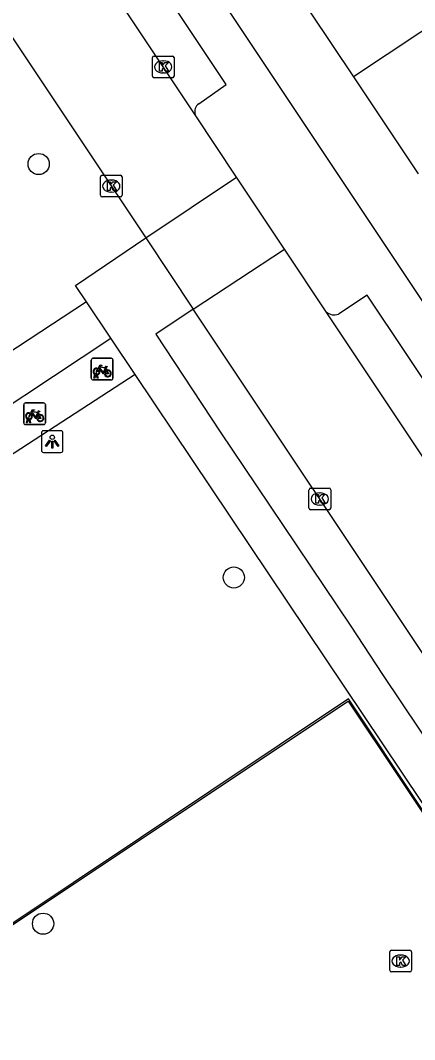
# Model space of a CAD drawing. Extents: x 158352 to 159489, y 383828 to 384597.
# Drawn here: x 158685.53 to 158703.73, y 384209.34 to 384256.39 of the extents above; entities that cross this region are included whole.
import ezdxf

# ---------------------------------------------------------------- set-up
doc = ezdxf.new("R2010")
doc.units = 0
for name, color, linetype in [('IMGEO_Boom', 7, 'Continuous'), ('IMGEO_Fietsenrek', 7, 'Continuous'), ('IMGEO_Groenvoorziening', 7, 'Continuous'), ('IMGEO_Hek', 7, 'Continuous'), ('IMGEO_Kolk', 7, 'Continuous'), ('IMGEO_Lichtpunt', 7, 'Continuous'), ('IMGEO_Pand', 7, 'Continuous'), ('IMGEO_Rijbaan_lokaal_open', 7, 'Continuous'), ('IMGEO_Voetgangersgebied_gesloten', 7, 'Continuous'), ('IMGEO_Voetpad_onverhard', 7, 'Continuous'), ('IMGEO_Voetpad_open', 7, 'Continuous')]:
    doc.layers.add(name, color=color, linetype=linetype)

msp = doc.modelspace()

# ---------------------------------------------------------------- linework, layer by layer
at = {"layer": 'IMGEO_Boom'}
for centre in [(158686.37, 384249.76), (158695.382, 384230.673), (158686.574, 384214.687)]:
    msp.add_circle(centre, 0.489, dxfattribs=at)
at = {"layer": 'IMGEO_Fietsenrek'}
for p, q in [((158688.873, 384240.793), (158689.714, 384240.793)), ((158689.714, 384240.793), (158688.873, 384240.793)), ((158688.798, 384239.868), (158688.798, 384240.709)), ((158688.798, 384240.709), (158688.798, 384239.868)), ((158689.485, 384240.342), (158689.521, 384240.247)), ((158689.798, 384240.718), (158689.798, 384239.877)), ((158689.798, 384239.877), (158689.798, 384240.718)), ((158688.925, 384239.877), (158688.964, 384240.037)), ((158688.959, 384239.877), (158688.925, 384239.877)), ((158688.994, 384240.025), (158688.959, 384239.877)), ((158689.036, 384240.049), (158689.035, 384240.053)), ((158689.077, 384239.877), (158689.043, 384240.019)), ((158689.067, 384240.06), (158689.068, 384240.053)), ((158689.075, 384240.023), (158689.11, 384239.877)), ((158689.11, 384239.877), (158689.077, 384239.877)), ((158689.723, 384239.793), (158688.882, 384239.793)), ((158688.882, 384239.793), (158689.723, 384239.793)), ((158685.682, 384237.806), (158685.682, 384238.647)), ((158685.682, 384238.647), (158685.682, 384237.806)), ((158685.757, 384238.731), (158686.598, 384238.731)), ((158686.598, 384238.731), (158685.757, 384238.731)), ((158686.682, 384238.656), (158686.682, 384237.815)), ((158686.682, 384237.815), (158686.682, 384238.656)), ((158685.809, 384237.815), (158685.848, 384237.975)), ((158685.878, 384237.963), (158685.843, 384237.815)), ((158685.92, 384237.987), (158685.919, 384237.991)), ((158685.961, 384237.815), (158685.927, 384237.957)), ((158685.951, 384237.998), (158685.952, 384237.991)), ((158685.959, 384237.961), (158685.994, 384237.815)), ((158686.369, 384238.28), (158686.405, 384238.185)), ((158686.607, 384237.731), (158685.766, 384237.731)), ((158685.766, 384237.731), (158686.607, 384237.731)), ((158685.843, 384237.815), (158685.809, 384237.815)), ((158685.994, 384237.815), (158685.961, 384237.815))]:
    msp.add_line(p, q, dxfattribs=at)
for points in [[(158689.111, 384240.319), (158689.206, 384240.483), (158689.292, 384240.469), (158689.294, 384240.46), (158689.238, 384240.449), (158689.211, 384240.404), (158689.467, 384240.363)], [(158689.407, 384240.075), (158689.357, 384240.075), (158689.166, 384240.326), (158689.147, 384240.294)], [(158689.454, 384240.338), (158689.197, 384240.379), (158689.18, 384240.35), (158689.347, 384240.13), (158689.454, 384240.338)], [(158689.502, 384240.24), (158689.472, 384240.317), (158689.363, 384240.099), (158689.406, 384240.099)], [(158689.467, 384240.363), (158689.492, 384240.412), (158689.486, 384240.416), (158689.463, 384240.42), (158689.451, 384240.427), (158689.45, 384240.43), (158689.452, 384240.435), (158689.547, 384240.42), (158689.549, 384240.41), (158689.539, 384240.397), (158689.527, 384240.391), (158689.513, 384240.397), (158689.485, 384240.342)], [(158689.132, 384240.267), (158689.08, 384240.177), (158689.04, 384240.152), (158689.041, 384240.199), (158689.096, 384240.293)], [(158689.436, 384240.099), (158689.556, 384240.098), (158689.512, 384240.212)], [(158689.532, 384240.219), (158689.587, 384240.074), (158689.437, 384240.074)], [(158686.016, 384238.205), (158685.964, 384238.115), (158685.924, 384238.09), (158685.925, 384238.137), (158685.98, 384238.231)], [(158685.995, 384238.257), (158686.09, 384238.421), (158686.176, 384238.407), (158686.178, 384238.398), (158686.122, 384238.387), (158686.095, 384238.342), (158686.351, 384238.301)], [(158686.291, 384238.013), (158686.241, 384238.013), (158686.05, 384238.264), (158686.031, 384238.232)], [(158686.338, 384238.276), (158686.081, 384238.317), (158686.064, 384238.288), (158686.231, 384238.068), (158686.338, 384238.276)], [(158686.386, 384238.178), (158686.356, 384238.255), (158686.247, 384238.037), (158686.29, 384238.037)], [(158686.32, 384238.037), (158686.44, 384238.036), (158686.396, 384238.15)], [(158686.416, 384238.157), (158686.471, 384238.012), (158686.321, 384238.012)], [(158686.351, 384238.301), (158686.376, 384238.35), (158686.37, 384238.354), (158686.347, 384238.358), (158686.335, 384238.365), (158686.334, 384238.368), (158686.336, 384238.373), (158686.431, 384238.358), (158686.433, 384238.348), (158686.423, 384238.335), (158686.411, 384238.329), (158686.397, 384238.335), (158686.369, 384238.28)]]:
    msp.add_lwpolyline(points, dxfattribs=at)
for centre, radius, start, end in [((158688.876, 384240.715), 0.0779, 92.4484, 184.2845), ((158688.876, 384240.715), 0.0779, 92.4484, 184.2845), ((158689.72, 384240.715), 0.0779, 2.4484, 94.2845), ((158689.72, 384240.715), 0.0779, 2.4484, 94.2845), ((158689.038, 384240.178), 0.159, 62.6766, 242.1369), ((158688.876, 384239.871), 0.0779, 182.4484, 274.2845), ((158688.876, 384239.871), 0.0779, 182.4484, 274.2845), ((158689.038, 384240.178), 0.129, 63.3192, 238.903), ((158689.018, 384240.049), 0.0499, 12.8025, 158.6934), ((158689.038, 384240.178), 0.159, 253.9967, 271.7867), ((158689.018, 384240.049), 0.0174, 12.8025, 163.4502), ((158689.038, 384240.178), 0.129, 253.415, 269.0204), ((158689.038, 384240.178), 0.129, 283.6043, 43.4302), ((158689.038, 384240.178), 0.159, 283.5766, 46.6042), ((158689.565, 384240.094), 0.159, 113.3408, 178.3217), ((158689.565, 384240.094), 0.159, 187.0065, 105.7708), ((158689.565, 384240.094), 0.129, 113.923, 177.9556), ((158689.565, 384240.094), 0.129, 188.6715, 104.5883), ((158689.72, 384239.871), 0.0779, 272.4484, 4.2845), ((158689.72, 384239.871), 0.0779, 272.4484, 4.2845), ((158685.76, 384238.653), 0.0779, 92.4484, 184.2845), ((158685.76, 384238.653), 0.0779, 92.4484, 184.2845), ((158686.604, 384238.653), 0.0779, 2.4484, 94.2845), ((158686.604, 384238.653), 0.0779, 2.4484, 94.2845), ((158685.922, 384238.116), 0.159, 62.6766, 242.1369), ((158685.922, 384238.116), 0.129, 63.3192, 238.903), ((158685.902, 384237.987), 0.0499, 12.8025, 158.6934), ((158685.922, 384238.116), 0.159, 253.9967, 271.7867), ((158685.902, 384237.987), 0.0174, 12.8025, 163.4502), ((158685.922, 384238.116), 0.129, 253.415, 269.0204), ((158685.922, 384238.116), 0.129, 283.6043, 43.4302), ((158685.922, 384238.116), 0.159, 283.5766, 46.6042), ((158686.449, 384238.032), 0.159, 113.3408, 178.3217), ((158686.449, 384238.032), 0.159, 187.0065, 105.7708), ((158686.449, 384238.032), 0.129, 113.923, 177.9556), ((158686.449, 384238.032), 0.129, 188.6715, 104.5883), ((158685.76, 384237.809), 0.0779, 182.4484, 274.2845), ((158685.76, 384237.809), 0.0779, 182.4484, 274.2845), ((158686.604, 384237.809), 0.0779, 272.4484, 4.2845), ((158686.604, 384237.809), 0.0779, 272.4484, 4.2845)]:
    msp.add_arc(centre, radius, start, end, dxfattribs=at)
at = {"layer": 'IMGEO_Groenvoorziening'}
msp.add_lwpolyline([(158681.045, 384164.988), (158679.879, 384166.583), (158659.403, 384197.494), (158700.665, 384224.966), (158724.023, 384190.002)], dxfattribs=at)
at = {"layer": 'IMGEO_Hek'}
msp.add_lwpolyline([(158724.023, 384190.002), (158700.672, 384225.071), (158659.322, 384197.451), (158673.747, 384175.754), (158679.943, 384166.567)], dxfattribs=at)
at = {"layer": 'IMGEO_Kolk'}
for p, q in [((158691.621, 384253.82), (158691.621, 384254.672)), ((158691.696, 384254.746), (158692.548, 384254.746)), ((158692.109, 384254.526), (158692.134, 384254.526)), ((158692.622, 384254.672), (158692.622, 384253.82)), ((158692.132, 384253.966), (158692.107, 384253.966)), ((158692.548, 384253.746), (158691.696, 384253.746)), ((158689.223, 384248.317), (158689.223, 384249.169)), ((158689.298, 384249.243), (158690.15, 384249.243)), ((158689.711, 384249.023), (158689.736, 384249.023)), ((158690.224, 384249.169), (158690.224, 384248.317)), ((158689.734, 384248.463), (158689.709, 384248.463)), ((158690.15, 384248.243), (158689.298, 384248.243)), ((158698.852, 384233.872), (158698.852, 384234.724)), ((158698.927, 384234.798), (158699.779, 384234.798)), ((158699.853, 384234.724), (158699.853, 384233.872)), ((158699.34, 384234.578), (158699.365, 384234.578)), ((158699.779, 384233.798), (158698.927, 384233.798)), ((158699.363, 384234.018), (158699.338, 384234.018)), ((158702.583, 384212.537), (158702.583, 384213.389)), ((158702.658, 384213.463), (158703.51, 384213.463)), ((158703.071, 384213.243), (158703.096, 384213.243)), ((158703.584, 384213.389), (158703.584, 384212.537)), ((158703.094, 384212.683), (158703.069, 384212.683)), ((158703.51, 384212.463), (158702.658, 384212.463))]:
    msp.add_line(p, q, dxfattribs=at)
for points in [[(158691.621, 384253.82), (158691.621, 384254.672)], [(158691.696, 384254.746), (158692.548, 384254.746)], [(158691.942, 384254.446), (158692.065, 384254.446), (158692.065, 384254.295), (158692.195, 384254.446), (158692.359, 384254.446), (158692.213, 384254.295), (158692.366, 384254.046), (158692.214, 384254.046), (158692.129, 384254.21), (158692.065, 384254.143), (158692.065, 384254.046), (158691.942, 384254.046), (158691.942, 384254.446)], [(158692.622, 384254.672), (158692.622, 384253.82)], [(158692.548, 384253.746), (158691.696, 384253.746)], [(158689.223, 384248.317), (158689.223, 384249.169)], [(158689.298, 384249.243), (158690.15, 384249.243)], [(158689.544, 384248.943), (158689.667, 384248.943), (158689.667, 384248.792), (158689.797, 384248.943), (158689.961, 384248.943), (158689.815, 384248.792), (158689.968, 384248.543), (158689.816, 384248.543), (158689.731, 384248.707), (158689.667, 384248.64), (158689.667, 384248.543), (158689.544, 384248.543), (158689.544, 384248.943)], [(158690.224, 384249.169), (158690.224, 384248.317)], [(158690.15, 384248.243), (158689.298, 384248.243)], [(158698.852, 384233.872), (158698.852, 384234.724)], [(158698.927, 384234.798), (158699.779, 384234.798)], [(158699.853, 384234.724), (158699.853, 384233.872)], [(158699.173, 384234.498), (158699.296, 384234.498), (158699.296, 384234.347), (158699.426, 384234.498), (158699.59, 384234.498), (158699.444, 384234.347), (158699.597, 384234.098), (158699.445, 384234.098), (158699.36, 384234.262), (158699.296, 384234.195), (158699.296, 384234.098), (158699.173, 384234.098), (158699.173, 384234.498)], [(158699.779, 384233.798), (158698.927, 384233.798)], [(158702.583, 384212.537), (158702.583, 384213.389)], [(158702.658, 384213.463), (158703.51, 384213.463)], [(158702.904, 384213.163), (158703.027, 384213.163), (158703.027, 384213.012), (158703.157, 384213.163), (158703.321, 384213.163), (158703.175, 384213.012), (158703.328, 384212.763), (158703.176, 384212.763), (158703.091, 384212.927), (158703.027, 384212.86), (158703.027, 384212.763), (158702.904, 384212.763), (158702.904, 384213.163)], [(158703.584, 384213.389), (158703.584, 384212.537)], [(158703.51, 384212.463), (158702.658, 384212.463)]]:
    msp.add_lwpolyline(points, dxfattribs=at)
for centre, start, end in [((158691.698, 384254.67), 91.552, 178.448), ((158691.698, 384254.67), 91.552, 178.448), ((158692.546, 384254.67), 1.552, 88.448), ((158692.546, 384254.67), 1.552, 88.448), ((158691.698, 384253.822), 181.552, 268.448), ((158691.698, 384253.822), 181.552, 268.448), ((158692.546, 384253.822), 271.552, 358.448), ((158692.546, 384253.822), 271.552, 358.448), ((158689.3, 384249.167), 91.552, 178.448), ((158689.3, 384249.167), 91.552, 178.448), ((158690.148, 384249.167), 1.552, 88.448), ((158690.148, 384249.167), 1.552, 88.448), ((158689.3, 384248.319), 181.552, 268.448), ((158689.3, 384248.319), 181.552, 268.448), ((158690.148, 384248.319), 271.552, 358.448), ((158690.148, 384248.319), 271.552, 358.448), ((158698.929, 384234.722), 91.552, 178.448), ((158698.929, 384234.722), 91.552, 178.448), ((158699.777, 384234.722), 1.552, 88.448), ((158699.777, 384234.722), 1.552, 88.448), ((158698.929, 384233.874), 181.552, 268.448), ((158698.929, 384233.874), 181.552, 268.448), ((158699.777, 384233.874), 271.552, 358.448), ((158699.777, 384233.874), 271.552, 358.448), ((158702.66, 384213.387), 91.552, 178.448), ((158702.66, 384213.387), 91.552, 178.448), ((158703.508, 384213.387), 1.552, 88.448), ((158703.508, 384213.387), 1.552, 88.448), ((158702.66, 384212.539), 181.552, 268.448), ((158702.66, 384212.539), 181.552, 268.448), ((158703.508, 384212.539), 271.552, 358.448), ((158703.508, 384212.539), 271.552, 358.448)]:
    msp.add_arc(centre, 0.0765, start, end, dxfattribs=at)
for centre, major_axis, ratio, start_param, end_param in [((158692.108, 384254.246), (-0.387, 0.002), 0.722429, 4.712389, 7.853982), ((158692.133, 384254.246), (-0.39, 0.002), 0.717154, 1.570796, 4.712389), ((158689.71, 384248.743), (-0.387, 0.002), 0.722429, 4.712389, 7.853982), ((158689.735, 384248.743), (-0.39, 0.002), 0.717154, 1.570796, 4.712389), ((158699.339, 384234.298), (-0.387, 0.002), 0.722429, 4.712389, 7.853982), ((158699.364, 384234.298), (-0.39, 0.002), 0.717154, 1.570796, 4.712389), ((158703.07, 384212.963), (-0.387, 0.002), 0.722429, 4.712389, 7.853982), ((158703.095, 384212.963), (-0.39, 0.002), 0.717154, 1.570796, 4.712389)]:
    msp.add_ellipse(centre, major_axis=major_axis, ratio=ratio, start_param=start_param, end_param=end_param, dxfattribs=at)
at = {"layer": 'IMGEO_Lichtpunt'}
for p, q in [((158686.497, 384237.351), (158686.497, 384236.544)), ((158686.497, 384237.351), (158686.497, 384236.544)), ((158687.399, 384237.446), (158686.591, 384237.446)), ((158687.399, 384237.446), (158686.591, 384237.446)), ((158687.493, 384236.544), (158687.493, 384237.351)), ((158687.493, 384236.544), (158687.493, 384237.351)), ((158686.591, 384236.45), (158687.399, 384236.45)), ((158686.591, 384236.45), (158687.399, 384236.45))]:
    msp.add_line(p, q, dxfattribs=at)
for points in [[(158686.871, 384237.015), (158686.91, 384236.987), (158686.722, 384236.725), (158686.684, 384236.752), (158686.871, 384237.015)], [(158687.083, 384236.987), (158687.121, 384237.014), (158687.308, 384236.752), (158687.269, 384236.724), (158687.083, 384236.987)], [(158686.973, 384236.967), (158687.02, 384236.967), (158687.02, 384236.645), (158686.973, 384236.645), (158686.973, 384236.967)]]:
    msp.add_lwpolyline(points, dxfattribs=at)
msp.add_circle((158686.996, 384237.149), 0.0994, dxfattribs=at)
for centre, start, end in [((158686.591, 384237.351), 90, 180), ((158686.591, 384237.351), 90, 180), ((158687.399, 384237.351), 0, 90), ((158687.399, 384237.351), 0, 90), ((158686.591, 384236.544), 180, 270), ((158686.591, 384236.544), 180, 270), ((158687.399, 384236.544), 270, 0), ((158687.399, 384236.544), 270, 360)]:
    msp.add_arc(centre, 0.0946, start, end, dxfattribs=at)
at = {"layer": 'IMGEO_Pand'}
for points in [[(158708.724, 384258.995), (158700.9, 384253.783)], [(158697.902, 384258.28), (158700.9, 384253.783)], [(158700.9, 384253.783), (158703.887, 384249.301)]]:
    msp.add_lwpolyline(points, dxfattribs=at)
at = {"layer": 'IMGEO_Rijbaan_lokaal_open'}
for points in [[(158693.594, 384252.04), (158659.086, 384303.74)], [(158654.177, 384302.038), (158655.789, 384299.623), (158691.316, 384246.356)], [(158695.508, 384249.16), (158693.594, 384252.04)], [(158691.316, 384246.356), (158695.508, 384249.16)], [(158697.726, 384245.831), (158695.508, 384249.16)], [(158691.316, 384246.356), (158693.511, 384243.056)], [(158693.511, 384243.056), (158697.726, 384245.831)], [(158699.65, 384242.943), (158697.726, 384245.831)], [(158726.672, 384193.344), (158693.511, 384243.056)], [(158730.963, 384195.982), (158727.586, 384201.054), (158699.65, 384242.943)]]:
    msp.add_lwpolyline(points, dxfattribs=at)
at = {"layer": 'IMGEO_Voetgangersgebied_gesloten'}
msp.add_lwpolyline([(158688.572, 384243.403), (158677.441, 384236.091)], dxfattribs=at)
at = {"layer": 'IMGEO_Voetpad_onverhard'}
for points in [[(158681.704, 384236.427), (158689.703, 384241.717)], [(158690.826, 384240.042), (158682.768, 384234.817), (158681.704, 384236.427)]]:
    msp.add_lwpolyline(points, dxfattribs=at)
at = {"layer": 'IMGEO_Voetpad_open'}
for points in [[(158661.89, 384306.702), (158737.694, 384193.032)], [(158693.763, 384252.543), (158695.03, 384253.434), (158660.956, 384304.482), (158659.679, 384303.634)], [(158688.572, 384243.403), (158688.066, 384244.157), (158691.316, 384246.356)], [(158731.078, 384196.607), (158732.384, 384197.474), (158729.586, 384201.665), (158723.424, 384210.977), (158701.545, 384243.711), (158700.214, 384242.829)], [(158689.703, 384241.717), (158688.572, 384243.403)], [(158693.511, 384243.056), (158691.775, 384241.901), (158694.752, 384237.393), (158696.43, 384234.906), (158700.781, 384228.42), (158702.247, 384226.201), (158715.978, 384205.729), (158715.231, 384205.228), (158716.422, 384203.452), (158717.101, 384203.875), (158723.935, 384193.618), (158723.203, 384193.119), (158724.158, 384191.674), (158726.672, 384193.344)], [(158690.826, 384240.042), (158689.703, 384241.717)], [(158724.283, 384190.153), (158690.826, 384240.042)]]:
    msp.add_lwpolyline(points, dxfattribs=at)
for centre, radius, start, end in [((158694.026, 384252.175), 0.452, 125.5034, 197.3535), ((158700.023, 384243.337), 0.543, 226.5483, 290.5975)]:
    msp.add_arc(centre, radius, start, end, dxfattribs=at)

doc.saveas('drawing.dxf')
